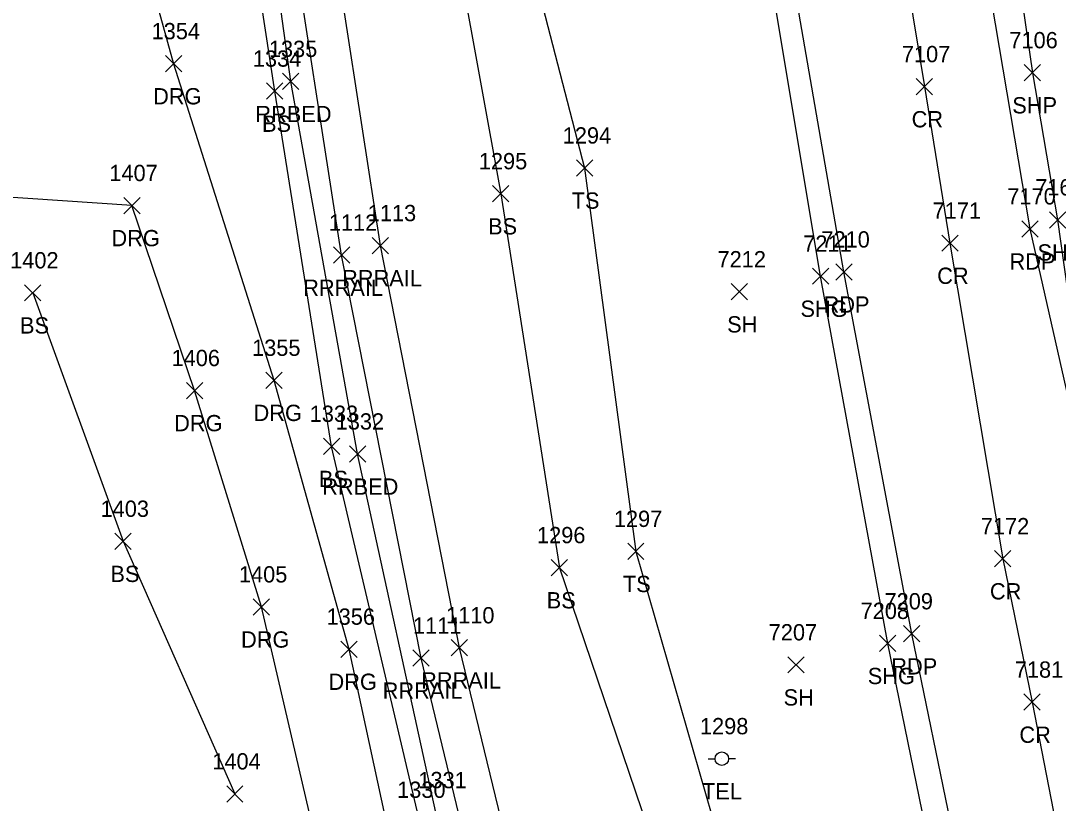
# Model space of a CAD drawing. Extents: x 1769141 to 1770911, y 735471 to 741449.
# Drawn here: x 1770248 to 1770375.5, y 736253.5 to 736349.6 of the extents above; entities that cross this region are included whole.
import ezdxf

# ---------------------------------------------------------------- set-up
doc = ezdxf.new("R2010")
doc.units = 0
for name, color, linetype in [('L_A', 7, 'Continuous'), ('L_I', 7, 'Continuous'), ('L_TIC', 7, 'Continuous'), ('LELB', 7, 'Continuous'), ('P_A', 7, 'Continuous'), ('P_I', 7, 'Continuous'), ('P_TIC', 7, 'Continuous'), ('PET', 7, 'Continuous'), ('PRC', 7, 'Continuous'), ('PSP', 7, 'Continuous'), ('PSU', 7, 'Continuous'), ('R_A', 7, 'Continuous'), ('R_I', 7, 'Continuous'), ('R_TIC', 7, 'Continuous'), ('RDG', 7, 'Continuous'), ('RR', 7, 'Continuous'), ('RRB', 7, 'Continuous'), ('U_A', 7, 'Continuous'), ('U_I', 7, 'Continuous'), ('UP', 7, 'Continuous')]:
    doc.layers.add(name, color=color, linetype=linetype)

msp = doc.modelspace()

# ---------------------------------------------------------------- linework, layer by layer
at = {"layer": 'L_TIC'}
for points in [[(1770278.25, 736339.97), (1770280.25, 736341.97)], [(1770280.25, 736339.97), (1770278.25, 736341.97)], [(1770316.33, 736330.53), (1770318.33, 736332.53)], [(1770318.33, 736330.53), (1770316.33, 736332.53)], [(1770306.03, 736327.37), (1770308.03, 736329.37)], [(1770308.03, 736327.37), (1770306.03, 736329.37)], [(1770248.51, 736315.2), (1770250.51, 736317.2)], [(1770250.51, 736315.2), (1770248.51, 736317.2)], [(1770335.35, 736315.33), (1770337.35, 736317.33)], [(1770337.35, 736315.33), (1770335.35, 736317.33)], [(1770285.24, 736296.35), (1770287.24, 736298.35)], [(1770287.24, 736296.35), (1770285.24, 736298.35)], [(1770259.62, 736284.69), (1770261.62, 736286.69)], [(1770261.62, 736284.69), (1770259.62, 736286.69)], [(1770322.62, 736283.45), (1770324.62, 736285.45)], [(1770324.62, 736283.45), (1770322.62, 736285.45)], [(1770313.23, 736281.45), (1770315.23, 736283.45)], [(1770315.23, 736281.45), (1770313.23, 736283.45)], [(1770342.29, 736269.52), (1770344.29, 736271.52)], [(1770344.29, 736269.52), (1770342.29, 736271.52)], [(1770273.35, 736253.67), (1770275.35, 736255.67)], [(1770275.35, 736253.67), (1770273.35, 736255.67)]]:
    msp.add_lwpolyline(points, dxfattribs=at)
at = {"layer": 'LELB'}
for points in [[(1770286.24, 736499.98), (1770285.68, 736471.08), (1770289.13, 736426.57), (1770296.97, 736383.71), (1770307.03, 736328.37), (1770314.23, 736282.45), (1770330.55, 736234.42), (1770344.37, 736196.76), (1770356.77, 736172.11), (1770347.35, 736169.27)], [(1770288.95, 736499.76), (1770287.63, 736470.65), (1770291.17, 736428.28), (1770304.04, 736382.79), (1770317.33, 736331.53), (1770323.62, 736284.45), (1770337.64, 736235.82), (1770350.88, 736199.73), (1770363.18, 736172.93), (1770351.81, 736163.92), (1770360.79, 736137.09)], [(1770332.86, 736125.6), (1770319.44, 736166.57), (1770306.15, 736206.61), (1770297.07, 736251.18), (1770286.24, 736297.35), (1770279.25, 736340.97), (1770271.32, 736392.91), (1770267.55, 736430.47), (1770264.37, 736471.01)], [(1770249.51, 736316.2), (1770260.62, 736285.69), (1770274.35, 736254.67)]]:
    msp.add_lwpolyline(points, dxfattribs=at)
at = {"layer": 'P_TIC'}
for points in [[(1770371.35, 736342.23), (1770373.35, 736344.23)], [(1770373.35, 736342.23), (1770371.35, 736344.23)], [(1770358.08, 736340.52), (1770360.08, 736342.52)], [(1770360.08, 736340.52), (1770358.08, 736342.52)], [(1770374.44, 736324.16), (1770376.44, 736326.16)], [(1770376.44, 736324.16), (1770374.44, 736326.16)], [(1770371.05, 736323.05), (1770373.05, 736325.05)], [(1770373.05, 736323.05), (1770371.05, 736325.05)], [(1770361.22, 736321.3), (1770363.22, 736323.3)], [(1770363.22, 736321.3), (1770361.22, 736323.3)], [(1770345.32, 736317.25), (1770347.32, 736319.25)], [(1770347.32, 736317.25), (1770345.32, 736319.25)], [(1770348.2, 736317.76), (1770350.2, 736319.76)], [(1770350.2, 736317.76), (1770348.2, 736319.76)], [(1770367.7, 736282.55), (1770369.7, 736284.55)], [(1770369.7, 736282.55), (1770367.7, 736284.55)], [(1770356.52, 736273.33), (1770358.52, 736275.33)], [(1770358.52, 736273.33), (1770356.52, 736275.33)], [(1770353.58, 736272.15), (1770355.58, 736274.15)], [(1770355.58, 736272.15), (1770353.58, 736274.15)], [(1770371.31, 736264.94), (1770373.31, 736266.94)], [(1770373.31, 736264.94), (1770371.31, 736266.94)]]:
    msp.add_lwpolyline(points, dxfattribs=at)
at = {"layer": 'PET'}
for points in [[(1770389.43, 736143.03), (1770378.9, 736179.53), (1770367.62, 736225.36), (1770357.52, 736274.33), (1770349.2, 736318.76), (1770341.91, 736360.86), (1770335.84, 736399.75), (1770328.6, 736442.41), (1770322.55, 736466.63), (1770311.31, 736491.94), (1770303.08, 736499.63), (1770292.83, 736505.71), (1770285.24, 736504.43)], [(1770347.78, 736474.82), (1770355, 736432.18), (1770361.53, 736388.53), (1770366.84, 736354.85), (1770372.05, 736324.05), (1770381.46, 736282.44), (1770384.07, 736268.21), (1770390.51, 736234.34), (1770400.68, 736193.44), (1770413, 736149.11)]]:
    msp.add_lwpolyline(points, dxfattribs=at)
at = {"layer": 'PRC'}
msp.add_lwpolyline([(1770320.06, 736552.22), (1770326.53, 736523.01), (1770332.87, 736495.76), (1770341.98, 736447.16), (1770347.56, 736411.5), (1770359.08, 736341.52), (1770362.22, 736322.3), (1770368.7, 736283.55), (1770372.31, 736265.94), (1770378.68, 736233.3), (1770389.33, 736191.8), (1770402.04, 736146.46)], dxfattribs=at)
at = {"layer": 'PSP'}
msp.add_lwpolyline([(1770350.15, 736481.46), (1770356.01, 736449.8), (1770362.14, 736413.51), (1770372.35, 736343.23), (1770375.44, 736325.16), (1770381.46, 736282.44)], dxfattribs=at)
at = {"layer": 'PSU'}
msp.add_lwpolyline([(1770386.78, 736141.94), (1770376.09, 736178.7), (1770364.47, 736224.95), (1770354.58, 736273.15), (1770346.32, 736318.25), (1770339.33, 736360), (1770319.93, 736400.99), (1770314.41, 736437.36), (1770322.55, 736466.63)], dxfattribs=at)
at = {"layer": 'R_TIC'}
for points in [[(1770265.82, 736343.34), (1770267.82, 736345.34)], [(1770267.82, 736343.34), (1770265.82, 736345.34)], [(1770280.22, 736341.16), (1770282.22, 736343.16)], [(1770282.22, 736341.16), (1770280.22, 736343.16)], [(1770260.7, 736325.92), (1770262.7, 736327.92)], [(1770262.7, 736325.92), (1770260.7, 736327.92)], [(1770291.24, 736321), (1770293.24, 736323)], [(1770293.24, 736321), (1770291.24, 736323)], [(1770286.46, 736319.83), (1770288.46, 736321.83)], [(1770288.46, 736319.83), (1770286.46, 736321.83)], [(1770278.16, 736304.46), (1770280.16, 736306.46)], [(1770280.16, 736304.46), (1770278.16, 736306.46)], [(1770268.4, 736303.2), (1770270.4, 736305.2)], [(1770270.4, 736303.2), (1770268.4, 736305.2)], [(1770288.43, 736295.41), (1770290.43, 736297.41)], [(1770290.43, 736295.41), (1770288.43, 736297.41)], [(1770276.62, 736276.63), (1770278.62, 736278.63)], [(1770278.62, 736276.63), (1770276.62, 736278.63)], [(1770287.37, 736271.44), (1770289.37, 736273.44)], [(1770289.37, 736271.44), (1770287.37, 736273.44)], [(1770300.95, 736271.61), (1770302.95, 736273.61)], [(1770302.95, 736271.61), (1770300.95, 736273.61)], [(1770296.23, 736270.35), (1770298.23, 736272.35)], [(1770298.23, 736270.35), (1770296.23, 736272.35)]]:
    msp.add_lwpolyline(points, dxfattribs=at)
at = {"layer": 'RDG'}
for points in [[(1770242.17, 736445.7), (1770242.04, 736432.27), (1770244.61, 736417.08), (1770255.31, 736385.9), (1770266.82, 736344.34), (1770279.16, 736305.46), (1770288.37, 736272.44), (1770295.4, 736239.77), (1770299.96, 736212.56), (1770304.66, 736177.73), (1770305.66, 736161.18), (1770305.82, 736136.56)], [(1770297.91, 736138.68), (1770295.8, 736160.99), (1770290.97, 736176.41), (1770279.47, 736174.33), (1770261.76, 736169.04), (1770254.08, 736194.47), (1770272.06, 736200.18), (1770282.87, 736204.74), (1770288.83, 736218.11), (1770285.14, 736245.44), (1770277.62, 736277.63), (1770269.4, 736304.2), (1770261.7, 736326.92), (1770223.33, 736329.49), (1770197.62, 736324.16), (1770178.53, 736319.97), (1770153.22, 736313.67), (1770144.16, 736309.87)]]:
    msp.add_lwpolyline(points, dxfattribs=at)
at = {"layer": 'RR'}
for points in [[(1770343.6, 736130.54), (1770327.06, 736178.47), (1770314.24, 736222.02), (1770301.95, 736272.61), (1770292.24, 736322), (1770285.48, 736365.79), (1770280.13, 736410.86), (1770276.68, 736449.73), (1770273.92, 736496.31)], [(1770338.69, 736129.42), (1770322.3, 736177.34), (1770309.37, 736221.14), (1770297.23, 736271.35), (1770287.46, 736320.83), (1770280.7, 736364.44), (1770275.3, 736410.22), (1770271.82, 736449.32), (1770269.47, 736486.6)]]:
    msp.add_lwpolyline(points, dxfattribs=at)
at = {"layer": 'RRB'}
msp.add_lwpolyline([(1770336.53, 736126.87), (1770322.17, 736168.12), (1770310.06, 736207.08), (1770299.03, 736252.37), (1770289.43, 736296.41), (1770281.22, 736342.16), (1770274.19, 736393.18), (1770269.52, 736431.72), (1770266.29, 736467.8)], dxfattribs=at)
at = {"layer": 'UP'}
for p, q in [((1770332.53, 736258.99), (1770333.36, 736258.99)), ((1770334.19, 736258.99), (1770334.19, 736258.99)), ((1770335.86, 736258.99), (1770335.02, 736258.99)), ((1770335.02, 736258.99), (1770335.02, 736258.99)), ((1770335.86, 736258.99), (1770335.86, 736258.99))]:
    msp.add_line(p, q, dxfattribs=at)
msp.add_circle((1770334.19, 736258.99), 0.833, dxfattribs=at)

# ---------------------------------------------------------------- texts
at = {"layer": 'L_A'}
for s, p in [('BS', (1770277.69, 736335.97)), ('TS', (1770315.74, 736326.53)), ('BS', (1770305.47, 736323.37)), ('BS', (1770247.95, 736311.2)), ('SH', (1770334.84, 736311.33)), ('BS', (1770284.68, 736292.35)), ('BS', (1770259.06, 736280.69)), ('TS', (1770322.03, 736279.45)), ('BS', (1770312.67, 736277.45)), ('SH', (1770341.78, 736265.52))]:
    msp.add_text(s, height=2, dxfattribs=at).set_placement(p)
at = {"layer": 'L_I'}
for s, p in [('1334', (1770276.56, 736343.97)), ('1294', (1770314.64, 736334.53)), ('1295', (1770304.33, 736331.37)), ('1402', (1770246.74, 736319.2)), ('7212', (1770333.66, 736319.33)), ('1333', (1770283.55, 736300.35)), ('1403', (1770257.85, 736288.69)), ('1297', (1770320.92, 736287.45)), ('1296', (1770311.48, 736285.45)), ('7207', (1770339.95, 736273.52)), ('1404', (1770271.58, 736257.67)), ('1330', (1770294.29, 736254.18))]:
    msp.add_text(s, height=2, dxfattribs=at).set_placement(p)
at = {"layer": 'P_A'}
for s, p in [('SHP', (1770369.88, 736338.23)), ('CR', (1770357.51, 736336.52)), ('SHP', (1770372.98, 736320.16)), ('RDP', (1770369.54, 736319.05)), ('CR', (1770360.65, 736317.3)), ('SHG', (1770343.85, 736313.25)), ('RDP', (1770346.69, 736313.76)), ('CR', (1770367.13, 736278.55)), ('RDP', (1770355.01, 736269.33)), ('SHG', (1770352.12, 736268.15)), ('CR', (1770370.75, 736260.94))]:
    msp.add_text(s, height=2, dxfattribs=at).set_placement(p)
at = {"layer": 'P_I'}
for s, p in [('7106', (1770369.52, 736346.23)), ('7107', (1770356.31, 736344.52)), ('7169', (1770372.69, 736328.16)), ('7170', (1770369.27, 736327.05)), ('7171', (1770360.09, 736325.3)), ('7211', (1770344.19, 736321.25)), ('7210', (1770346.42, 736321.76)), ('7172', (1770366.01, 736286.55)), ('7208', (1770351.24, 736276.15)), ('7209', (1770354.18, 736277.33)), ('7181', (1770370.19, 736268.94))]:
    msp.add_text(s, height=2, dxfattribs=at).set_placement(p)
at = {"layer": 'R_A'}
for s, p in [('DRG', (1770264.31, 736339.34)), ('RRBED', (1770276.87, 736337.16)), ('DRG', (1770259.19, 736321.92)), ('RRRAIL', (1770287.53, 736317)), ('RRRAIL', (1770282.75, 736315.83)), ('DRG', (1770276.65, 736300.46)), ('DRG', (1770266.89, 736299.2)), ('RRBED', (1770285.08, 736291.41)), ('DRG', (1770275.11, 736272.63)), ('DRG', (1770285.86, 736267.44)), ('RRRAIL', (1770297.24, 736267.61)), ('RRRAIL', (1770292.52, 736266.35))]:
    msp.add_text(s, height=2, dxfattribs=at).set_placement(p)
at = {"layer": 'R_I'}
for s, p in [('1354', (1770264.12, 736347.34)), ('1335', (1770278.53, 736345.16)), ('1407', (1770258.93, 736329.92)), ('1113', (1770290.68, 736325)), ('1112', (1770285.9, 736323.83)), ('1355', (1770276.47, 736308.46)), ('1406', (1770266.57, 736307.2)), ('1332', (1770286.74, 736299.41)), ('1405', (1770274.85, 736280.63)), ('1356', (1770285.62, 736275.44)), ('1110', (1770300.3, 736275.61)), ('1111', (1770296.24, 736274.35)), ('1331', (1770296.9, 736255.37))]:
    msp.add_text(s, height=2, dxfattribs=at).set_placement(p)
at = {"layer": 'U_A'}
msp.add_text('TEL', height=2, dxfattribs=at).set_placement((1770331.75, 736253.99))
at = {"layer": 'U_I'}
msp.add_text('1298', height=2, dxfattribs=at).set_placement((1770331.5, 736261.99))

doc.saveas('drawing.dxf')
